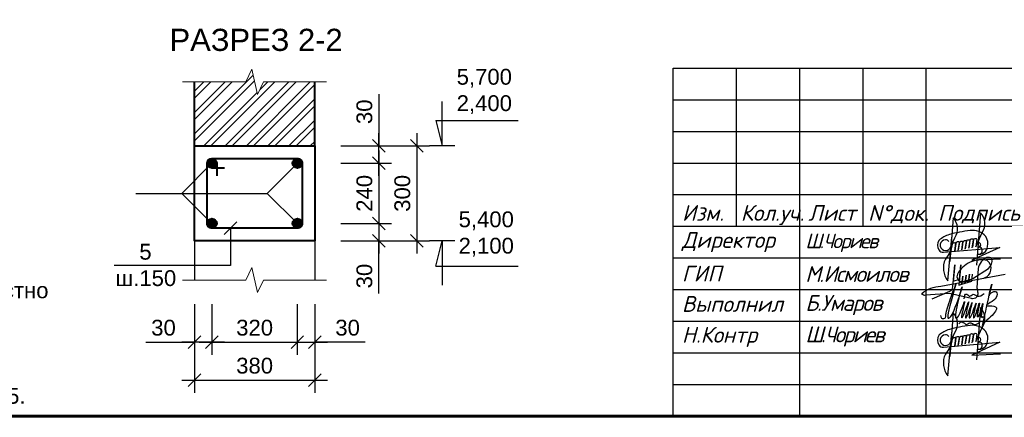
# Model space of a CAD drawing. Header units: millimetres. Extents: x 2063114 to 14983986, y -126020516 to 213791.
# Tile 390 of 656: x 2350457 to 2366025, y -990520 to -984237. Entities that reach past the tile are written whole.
import ezdxf

# ---------------------------------------------------------------- set-up
doc = ezdxf.new("R2010")
doc.units = ezdxf.units.MM
doc.layers.get('Defpoints').update_dxf_attribs({"color": 6, "lineweight": 35})
doc.layers.add('PDF _leader', color=7, linetype='Continuous')
doc.layers.add('РАЗМЕР АР', color=150, linetype='Continuous', lineweight=20)
doc.layers.add('Сплошная толстая', color=7, linetype='Continuous', lineweight=40)
doc.styles.add('GOST 2.304', font='isocpeur.ttf', dxfattribs={"oblique": 15})
doc.styles.get("Standard").update_dxf_attribs({"font": 'arial.ttf'})
doc.dimstyles.new('STANDARD$0', dxfattribs={"dimtxt": 250, "dimasz": 200, "dimexe": 200, "dimexo": 300, "dimgap": 100, "dimtad": 1, "dimdec": 0, "dimzin": 1, "dimdsep": 46, "dimtxsty": 'Standard', "dimblk1": 'OBLIQUE', "dimblk2": 'OBLIQUE', "dimsah": 1, "dimcen": 2.5, "dimdle": 200, "dimadec": 0, "dimazin": 0, "dimtfac": 1, "dimtdec": 0, "dimtmove": 0, "dimatfit": 3, "dimldrblk": 'OBLIQUE', "dimfxl": 600, "dimfxlon": 1, "dimtolj": 1, "dimtzin": 1, "dimarcsym": 0})

# ---------------------------------------------------------------- blocks, each defined once
blk = doc.blocks.new('*U1590')
at = {"color": 0, "lineweight": 60, "ltscale": 25}
blk.add_lwpolyline([(-57400, 41500), (-500, 41500), (-500, 500), (-57400, 500)], close=True, dxfattribs=at)
blk = doc.blocks.new('A$Ceb54b23e')
at = {"color": 5, "lineweight": 30, "ltscale": 0.1}
for p, q in [((-12.57, -11.1), (7.26, -9.39)), ((7.26, -9.39), (-2.6, -13.87)), ((-2.6, -13.87), (7.49, -13.43))]:
    blk.add_line(p, q, dxfattribs=at)
at = {"color": 5, "lineweight": 30, "ltscale": 0.1, "flags": 128}
for points in [[(-10.2, -9.67), (-8.52, -5.97, 0.342251), (-9.14, 1.03), (-10.34, -14.39)], [(-1.14, -9.14), (1.12, -4.18, 0.342251), (0.5, 2.82), (-0.93, -15.6)], [(-9.81, -10.51), (-11.91, -13.54, 0.28279), (-11, -21.19), (-9.61, -5.79)], [(-4.9, -10.02), (-4.45, -7.25, -0.681159), (-3.25, -6.99), (-3.63, -9.64)], [(-3.64, -9.64), (-3.19, -6.88, -0.681159), (-1.98, -6.62), (-2.37, -9.26)], [(-2.41, -9.53), (-1.96, -6.76, -0.681159), (-0.75, -6.5), (-1.14, -9.14)], [(-9.81, -10.51), (-9.44, -8.24, -0.681159), (-8.23, -7.98), (-8.62, -10.62)], [(-8.62, -10.63), (-8.17, -7.86, -0.681159), (-6.97, -7.6), (-7.35, -10.24)], [(-7.4, -10.51), (-6.95, -7.75, -0.681159), (-5.74, -7.48), (-6.13, -10.13)], [(-6.15, -10.27), (-5.7, -7.5, -0.681159), (-4.49, -7.24), (-4.88, -9.88)]]:
    blk.add_lwpolyline(points, format="xyb", dxfattribs=at)
at = {"color": 5, "lineweight": 30, "ltscale": 0.1}
for centre, radius, start, end in [((4.48, -62.51), 59.56, 97.3959, 104.566), ((-2.27, -9.29), 5.91, 38.7285, 98.9336), ((-11.53, -8.6), 3.14, 145.2005, 214.3978), ((-6.97, -15.76), 11.45, 107.9291, 128.5502), ((-11.81, -8.63), 1.91, 91.3188, 327.176), ((-11.74, -7.9), 1.19, 28.7485, 95.445), ((-1.42, -8.11), 4.53, 347.3913, 33.8982), ((-12.85, -9.67), 1.46, 208.9715, 280.8111), ((0.01, -8.8), 3.01, 257.7322, 354.1212), ((-0.18, -10.53), 1.3, 249.3558, 101.7582), ((-0.31, -8.48), 0.874, 261.0885, 90.0256)]:
    blk.add_arc(centre, radius, start, end, dxfattribs=at)
blk = doc.blocks.new('0651961')
at = {"color": 5, "lineweight": 30, "ltscale": 5}
for points in [[(5137317, -541320, 0.271575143), (5382614, -248941, 0.271575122), (5247219, 107884, 0.163915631), (4609277, 40182, 0.081414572), (4339755, -141506, 0.081414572), (4142343, -399733, 0.548265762), (4316023, -672030, 0.017700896), (4712274, -564290), (5289922, -193920, 0.255039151), (5420947, 170315, 0.238092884), (5234407, 214137, 0.253493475), (4912304, -193484), (4857022, -909949, -0.067784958), (4891110, -1058859, -0.066120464), (4884797, -1207770, -0.258807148), (4704209, -1307956, -0.042146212), (4668516, -1304942), (3851592, -1120468), (2972301, -1180746, -0.190988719), (2886198, -1173851, -0.190988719), (2828209, -1109833, -0.085970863), (3157608, -918703, -0.085970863), (3532102, -849502), (5902229, -394466)], [(3206207, -1307066), (3867804, -1032897, 0.281152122), (3971617, -862869), (4043335, -58764), (3989253, -665135), (4215347, -579925), (4274470, -57353), (4189082, -812073)]]:
    blk.add_lwpolyline(points, format="xyb", dxfattribs=at)
for points in [[(4222872, -513416), (4189082, -812073), (4309366, -773304), (4343156, -474647)], [(4343156, -474647), (4309366, -773304), (4429650, -734535), (4463439, -435878)], [(4463439, -435878), (4429650, -734535), (4549933, -695766), (4583723, -397109)], [(4583723, -397109), (4549933, -695766), (4670217, -656997), (4700833, -397440)]]:
    blk.add_lwpolyline(points, dxfattribs=at)
blk = doc.blocks.new('A$Cb977a79e')
at = {"color": 5, "lineweight": 30}
blk.add_open_spline([(548, 429), (550, 418), (553, 396), (564, 386), (626, 392), (622, 434), (622, 479), (756, 865), (734, 788), (778, 927), (614, 357), (673, 405), (701, 400), (861, 828), (836, 827), (737, 402), (763, 392), (806, 405), (896, 676), (874, 574), (827, 388), (858, 386), (956, 684), (927, 558), (885, 387), (915, 386), (1002, 672), (972, 547), (933, 386), (970, 387), (1059, 660), (1027, 538), (996, 387), (1026, 387), (1102, 661), (1078, 532), (1060, 451), (1065, 379), (1062, 539), (1106, 661), (1046, 399), (1086, 399), (1148, 656), (1126, 536), (1112, 402), (1114, 395), (1144, 650), (1127, 544), (1104, 380), (1143, 413), (1160, 420), (1127, 264), (1135, 291), (1269, 919), (1263, 846), (1236, 770), (1216, 677), (1243, 753), (1339, 783), (1342, 676), (1241, 606), (1144, 555), (1313, 575), (1358, 512), (1212, 380), (1139, 314)], degree=3, knots=[0, 0, 0, 0, 1, 2, 3, 4, 5, 6, 7, 7.047701, 8, 9, 10, 11, 11.055697, 12, 13, 14, 15, 16, 17, 18, 19, 20, 21, 22, 23, 24, 25, 26, 27, 28, 29, 30, 31, 32, 33, 34, 35, 36, 37, 38, 39, 40, 41, 42, 43, 44, 45, 45.157491, 45.43525, 46, 47, 48, 49, 50, 51, 52, 53, 54, 55, 56, 57, 58, 59, 59, 59, 59], dxfattribs=at)
for points in [[(876, 664), (884, 753), (933, 709), (966, 688), (1004, 756), (1083, 670), (1156, 738)], [(801, 313), (838, 358), (886, 314), (919, 292), (958, 361), (1036, 275), (1100, 346)]]:
    blk.add_open_spline(points, degree=3, dxfattribs=at)
blk = doc.blocks.new('shtammp')
for p, q in [((2284257, -164060), (2302757, -164060)), ((2284257, -169560), (2284257, -164060)), ((2285257, -166560), (2285257, -164060)), ((2286257, -169560), (2286257, -164060)), ((2287257, -166560), (2287257, -164060)), ((2288257, -169560), (2288257, -164060)), ((2284257, -166060), (2290757, -166060)), ((2284257, -166560), (2290757, -166560)), ((2284257, -169560), (2302757, -169560))]:
    blk.add_line(p, q)
for points in [[(2284257, -164560), (2290757, -164560)], [(2284257, -165060), (2290757, -165060)], [(2284257, -165560), (2290757, -165560)], [(2284257, -167060), (2290757, -167060)], [(2284257, -167560), (2290757, -167560)], [(2284257, -168060), (2290757, -168060)], [(2284257, -168560), (2290757, -168560)], [(2284257, -169060), (2290757, -169060)]]:
    blk.add_lwpolyline(points)
at = {"ltscale": 100, "xscale": 44.85990809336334, "yscale": 44.85990809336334, "zscale": 44.85990809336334}
for p in [(2289092, -166472), (2289092, -167972)]:
    blk.add_blockref('A$Ceb54b23e', p, dxfattribs=at)
at = {"xscale": 0.0004276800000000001, "yscale": 0.0004276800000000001, "zscale": 0.0004276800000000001}
blk.add_blockref('0651961', (2286977, -167145), dxfattribs=at)
at = {"ltscale": 25, "xscale": 1.13408174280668, "yscale": 1.13408174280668, "zscale": 1.13408174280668}
blk.add_blockref('A$Cb977a79e', (2287861, -168457), dxfattribs=at)
at = {"style": 'GOST 2.304', "oblique": 15}
for s, p in [('Изм.   ', (2284395, -166473)), ('Кол.уч.', (2285323, -166473)), ('Лист', (2286391, -166473)), ('N%%dдок.', (2287337, -166475)), ('Подпись', (2288441, -166473))]:
    blk.add_text(s, height=250, dxfattribs=at).set_placement(p)
at = {"attachment_point": 4, "style": 'GOST 2.304'}
for s, insert, char_height in [('Директор', (2284393, -166810), 250), ('{\\T0.8;\\C7;Ш.Чориев}', (2286344, -166823), 230), ('ГИП', (2284393, -167307), 250), ('{\\T0.9;М.Исмоилов }', (2286344, -167314), 250), ('Выполнил', (2284393, -167787), 250), ('{\\T0.9;Б.Умаров}', (2286344, -167805), 250), ('Н.Контр', (2284393, -168308), 250), ('{\\T0.8;\\C7;Ш.Чориев}', (2286344, -168302), 250)]:
    blk.add_mtext(s, dxfattribs=dict(at, insert=insert, char_height=char_height))
blk = doc.blocks.new('_Oblique')
at = {"color": 0, "linetype": 'ByBlock', "lineweight": -2}
blk.add_line((-0.5, -0.5), (0.5, 0.5), dxfattribs=at)
blk = doc.blocks.new('*D2199')
at = {"layer": 'Defpoints', "color": 0, "lineweight": 30, "transparency": 16777216}
for p in [(2353222, -987674), (2353497, -987674), (2353222, -989333)]:
    blk.add_point(p, dxfattribs=at)
at = {"layer": 'РАЗМЕР АР', "color": 0, "lineweight": -2, "transparency": 16777216}
for p, q in [((2353222, -988733), (2353222, -989533)), ((2353497, -988733), (2353497, -989533)), ((2352452, -989333), (2353222, -989333)), ((2353697, -989333), (2353022, -989333))]:
    blk.add_line(p, q, dxfattribs=at)
at = {"layer": 'РАЗМЕР АР', "color": 0, "lineweight": -2, "transparency": 16777216, "xscale": 200, "yscale": 200, "zscale": 200, "rotation": 180}
blk.add_blockref('_Oblique', (2353222, -989333), dxfattribs=at)
at = {"layer": 'РАЗМЕР АР', "color": 0, "lineweight": -2, "transparency": 16777216, "xscale": 200, "yscale": 200, "zscale": 200}
blk.add_blockref('_Oblique', (2353497, -989333), dxfattribs=at)
at = {"layer": 'РАЗМЕР АР', "color": 0, "transparency": 16777216, "insert": (2352731, -989105), "char_height": 250, "attachment_point": 5}
blk.add_mtext('\\A1;30', dxfattribs=at)
blk = doc.blocks.new('*D2200')
at = {"layer": 'Defpoints', "color": 0, "lineweight": 30, "transparency": 16777216}
for p in [(2353497, -987674), (2354847, -987674), (2354847, -989333)]:
    blk.add_point(p, dxfattribs=at)
at = {"layer": 'РАЗМЕР АР', "color": 0, "lineweight": -2, "transparency": 16777216}
for p, q in [((2353497, -988733), (2353497, -989533)), ((2354847, -988733), (2354847, -989533)), ((2353297, -989333), (2355047, -989333))]:
    blk.add_line(p, q, dxfattribs=at)
at = {"layer": 'РАЗМЕР АР', "color": 0, "lineweight": -2, "transparency": 16777216, "xscale": 200, "yscale": 200, "zscale": 200, "rotation": 180}
blk.add_blockref('_Oblique', (2353497, -989333), dxfattribs=at)
at = {"layer": 'РАЗМЕР АР', "color": 0, "lineweight": -2, "transparency": 16777216, "xscale": 200, "yscale": 200, "zscale": 200}
blk.add_blockref('_Oblique', (2354847, -989333), dxfattribs=at)
at = {"layer": 'РАЗМЕР АР', "color": 0, "transparency": 16777216, "insert": (2354172, -989105), "char_height": 250, "attachment_point": 5}
blk.add_mtext('\\A1;320', dxfattribs=at)
blk = doc.blocks.new('*D2201')
at = {"layer": 'Defpoints', "color": 0, "lineweight": 30, "transparency": 16777216}
for p in [(2354847, -987674), (2355122, -987674), (2355122, -989333)]:
    blk.add_point(p, dxfattribs=at)
at = {"layer": 'РАЗМЕР АР', "color": 0, "lineweight": -2, "transparency": 16777216}
for p, q in [((2354847, -988733), (2354847, -989533)), ((2355122, -988733), (2355122, -989533)), ((2354647, -989333), (2355322, -989333)), ((2355920, -989333), (2355122, -989333))]:
    blk.add_line(p, q, dxfattribs=at)
at = {"layer": 'РАЗМЕР АР', "color": 0, "lineweight": -2, "transparency": 16777216, "xscale": 200, "yscale": 200, "zscale": 200, "rotation": 180}
blk.add_blockref('_Oblique', (2354847, -989333), dxfattribs=at)
at = {"layer": 'РАЗМЕР АР', "color": 0, "lineweight": -2, "transparency": 16777216, "xscale": 200, "yscale": 200, "zscale": 200}
blk.add_blockref('_Oblique', (2355122, -989333), dxfattribs=at)
at = {"layer": 'РАЗМЕР АР', "color": 0, "transparency": 16777216, "insert": (2355642, -989105), "char_height": 250, "attachment_point": 5}
blk.add_mtext('\\A1;30', dxfattribs=at)
blk = doc.blocks.new('*D2202')
at = {"layer": 'Defpoints', "color": 0, "lineweight": 30, "transparency": 16777216}
for p in [(2353222, -987674), (2355122, -987674), (2355122, -989933)]:
    blk.add_point(p, dxfattribs=at)
at = {"layer": 'РАЗМЕР АР', "color": 0, "lineweight": -2, "transparency": 16777216}
for p, q in [((2353222, -989333), (2353222, -990133)), ((2355122, -989333), (2355122, -990133)), ((2353022, -989933), (2355322, -989933))]:
    blk.add_line(p, q, dxfattribs=at)
at = {"layer": 'РАЗМЕР АР', "color": 0, "lineweight": -2, "transparency": 16777216, "xscale": 200, "yscale": 200, "zscale": 200, "rotation": 180}
blk.add_blockref('_Oblique', (2353222, -989933), dxfattribs=at)
at = {"layer": 'РАЗМЕР АР', "color": 0, "lineweight": -2, "transparency": 16777216, "xscale": 200, "yscale": 200, "zscale": 200}
blk.add_blockref('_Oblique', (2355122, -989933), dxfattribs=at)
at = {"layer": 'РАЗМЕР АР', "color": 0, "transparency": 16777216, "insert": (2354172, -989705), "char_height": 250, "attachment_point": 5}
blk.add_mtext('\\A1;380', dxfattribs=at)
blk = doc.blocks.new('*D2204')
at = {"layer": 'Defpoints', "color": 0, "lineweight": 30, "transparency": 16777216}
for p in [(2355122, -986231), (2356135, -986231), (2355122, -986506)]:
    blk.add_point(p, dxfattribs=at)
at = {"layer": 'РАЗМЕР АР', "color": 0, "lineweight": -2, "transparency": 16777216}
for p, q in [((2356135, -985414), (2356135, -986231)), ((2356135, -986706), (2356135, -986031)), ((2355535, -986231), (2356335, -986231)), ((2355535, -986506), (2356335, -986506))]:
    blk.add_line(p, q, dxfattribs=at)
at = {"layer": 'РАЗМЕР АР', "color": 0, "lineweight": -2, "transparency": 16777216, "xscale": 200, "yscale": 200, "zscale": 200}
for p, rotation in [((2356135, -986231), 90), ((2356135, -986506), 270)]:
    blk.add_blockref('_Oblique', p, dxfattribs=dict(at, rotation=rotation))
at = {"layer": 'РАЗМЕР АР', "color": 0, "transparency": 16777216, "insert": (2355908, -985692), "char_height": 250, "attachment_point": 5, "rotation": 90}
blk.add_mtext('\\A1;30', dxfattribs=at)
blk = doc.blocks.new('*D2205')
at = {"layer": 'Defpoints', "color": 0, "lineweight": 30, "transparency": 16777216}
for p in [(2355122, -986506), (2355122, -987456), (2356135, -987456)]:
    blk.add_point(p, dxfattribs=at)
at = {"layer": 'РАЗМЕР АР', "color": 0, "lineweight": -2, "transparency": 16777216}
for p, q in [((2356135, -986306), (2356135, -987656)), ((2355535, -986506), (2356335, -986506)), ((2355535, -987456), (2356335, -987456))]:
    blk.add_line(p, q, dxfattribs=at)
at = {"layer": 'РАЗМЕР АР', "color": 0, "lineweight": -2, "transparency": 16777216, "xscale": 200, "yscale": 200, "zscale": 200}
for p, rotation in [((2356135, -986506), 90), ((2356135, -987456), 270)]:
    blk.add_blockref('_Oblique', p, dxfattribs=dict(at, rotation=rotation))
at = {"layer": 'РАЗМЕР АР', "color": 0, "transparency": 16777216, "insert": (2355908, -986981), "char_height": 250, "attachment_point": 5, "rotation": 90}
blk.add_mtext('\\A1;240', dxfattribs=at)
blk = doc.blocks.new('*D2206')
at = {"layer": 'Defpoints', "color": 0, "lineweight": 30, "transparency": 16777216}
for p in [(2355122, -987456), (2355122, -987731), (2356135, -987731)]:
    blk.add_point(p, dxfattribs=at)
at = {"layer": 'РАЗМЕР АР', "color": 0, "lineweight": -2, "transparency": 16777216}
for p, q in [((2356135, -987256), (2356135, -987931)), ((2355535, -987456), (2356335, -987456)), ((2355535, -987731), (2356335, -987731)), ((2356135, -988566), (2356135, -987731))]:
    blk.add_line(p, q, dxfattribs=at)
at = {"layer": 'РАЗМЕР АР', "color": 0, "lineweight": -2, "transparency": 16777216, "xscale": 200, "yscale": 200, "zscale": 200}
for p, rotation in [((2356135, -987456), 90), ((2356135, -987731), 270)]:
    blk.add_blockref('_Oblique', p, dxfattribs=dict(at, rotation=rotation))
at = {"layer": 'РАЗМЕР АР', "color": 0, "transparency": 16777216, "insert": (2355908, -988288), "char_height": 250, "attachment_point": 5, "rotation": 90}
blk.add_mtext('\\A1;30', dxfattribs=at)
blk = doc.blocks.new('*D2207')
at = {"layer": 'Defpoints', "color": 0, "lineweight": 30, "transparency": 16777216}
for p in [(2355122, -986231), (2355122, -987731), (2356735, -987731)]:
    blk.add_point(p, dxfattribs=at)
at = {"layer": 'РАЗМЕР АР', "color": 0, "lineweight": -2, "transparency": 16777216}
for p, q in [((2356735, -986031), (2356735, -987931)), ((2356135, -986231), (2356935, -986231)), ((2356135, -987731), (2356935, -987731))]:
    blk.add_line(p, q, dxfattribs=at)
at = {"layer": 'РАЗМЕР АР', "color": 0, "lineweight": -2, "transparency": 16777216, "xscale": 200, "yscale": 200, "zscale": 200}
for p, rotation in [((2356735, -986231), 90), ((2356735, -987731), 270)]:
    blk.add_blockref('_Oblique', p, dxfattribs=dict(at, rotation=rotation))
at = {"layer": 'РАЗМЕР АР', "color": 0, "transparency": 16777216, "insert": (2356508, -986981), "char_height": 250, "attachment_point": 5, "rotation": 90}
blk.add_mtext('\\A1;300', dxfattribs=at)

msp = doc.modelspace()

# ---------------------------------------------------------------- hatches: boundary and pattern name
at = {"lineweight": 9, "ltscale": 25}
h = msp.add_hatch(dxfattribs=at)
h.set_pattern_fill('ANSI32', color=256, scale=25)
h.set_pattern_definition([(45, (2341335.18, -1181460.76), (-168.3798, 168.3798), []), (45, (2341447.43, -1181460.76), (-168.3798, 168.3798), [])])
h.paths.add_polyline_path([(2354219.00327, -985419.33606), (2354125.86331, -985021.37439), (2354031.19203, -985220.35523), (2353222.43329, -985220.35523), (2353222.43329, -986230.88113), (2355122.43329, -986230.88113), (2355122.43329, -985220.35523), (2354310.61192, -985220.35523)])
at = {"ltscale": 25}
h = msp.add_hatch(color=256, dxfattribs=at)
h.dxf.hatch_style = 1
h.paths.add_polyline_path([(2353572.43329, -986505.88113, 0.4142135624), (2353497.43329, -986430.88113, 0.4142135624), (2353422.43329, -986505.88113, 1)])
h = msp.add_hatch(color=256, dxfattribs=at)
h.dxf.hatch_style = 1
h.paths.add_polyline_path([(2354772.43329, -986505.88113, -0.4142135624), (2354847.43329, -986430.88113, -0.4142135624), (2354922.43329, -986505.88113, -1)])
h = msp.add_hatch(color=256, dxfattribs=at)
h.dxf.hatch_style = 1
h.paths.add_polyline_path([(2353572.43329, -987455.88113, 0.4142135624), (2353497.43329, -987380.88113, 0.4142135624), (2353422.43329, -987455.88113, 1)])
h = msp.add_hatch(color=256, dxfattribs=at)
h.dxf.hatch_style = 1
h.paths.add_polyline_path([(2354772.43329, -987455.88113, -0.4142135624), (2354847.43329, -987380.88113, -0.4142135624), (2354922.43329, -987455.88113, -1)])

# ---------------------------------------------------------------- linework, layer by layer
at = {"ltscale": 0.001}
for p, q in [((2357135.22871, -986230.88113), (2357135.22871, -985530.88113)), ((2357135.22871, -986230.88113), (2357135.22871, -985530.88113)), ((2357035.22871, -985830.88113), (2358339.9642, -985830.88113)), ((2357035.22871, -985830.88113), (2357135.22871, -986230.88113)), ((2357035.22871, -988130.88113), (2357135.22871, -987730.88113)), ((2357135.22871, -987730.88113), (2357135.22871, -988430.88113)), ((2357135.22871, -987730.88113), (2357135.22871, -988430.88113)), ((2357035.22871, -988130.88113), (2358339.9642, -988130.88113))]:
    msp.add_line(p, q, dxfattribs=at)
at = {"ltscale": 0.00075}
for p, q in [((2357335.22871, -986230.88113), (2356935.22871, -986230.88113)), ((2357335.22871, -987730.88113), (2356935.22871, -987730.88113))]:
    msp.add_line(p, q, dxfattribs=at)
at = {"ltscale": 150}
for p, q in [((2353022.43329, -986980.88113), (2353497.43329, -986505.88113)), ((2354372.43329, -986980.88113), (2354847.43329, -986505.88113)), ((2353022.43329, -986980.88113), (2353497.43329, -987455.88113)), ((2354372.43329, -986980.88113), (2354847.43329, -987455.88113)), ((2353688.91718, -987630.88113), (2353888.91718, -987430.88113)), ((2353222.43329, -987730.88113), (2353222.43329, -988351.29478)), ((2355122.43329, -987730.88113), (2355122.43329, -988351.29478))]:
    msp.add_line(p, q, dxfattribs=at)
at = {"ltscale": 25}
for p, q in [((2352294.14458, -986980.88113), (2354372.43329, -986980.88113)), ((2353788.91718, -987530.88113), (2353788.91718, -988123.23912)), ((2353788.91718, -988123.23912), (2351952.69385, -988123.23912))]:
    msp.add_line(p, q, dxfattribs=at)
at = {"layer": 'PDF _leader', "lineweight": 13}
for points in [[(2353031.19203, -985220.35523), (2354031.19203, -985220.35523), (2354125.86331, -985021.37439), (2354219.00327, -985419.33606), (2354310.61192, -985220.35523), (2355310.61192, -985220.35523)], [(2353031.19203, -988351.29478), (2354031.19203, -988351.29478), (2354125.86331, -988152.31395), (2354219.00327, -988550.27562), (2354310.61192, -988351.29478), (2355310.61192, -988351.29478)]]:
    msp.add_lwpolyline(points, dxfattribs=at)
at = {"layer": 'Сплошная толстая', "ltscale": 25}
for p, q in [((2353222.43329, -986230.88113), (2353222.43329, -985220.35523)), ((2355122.43329, -986230.88113), (2355122.43329, -985220.35523))]:
    msp.add_line(p, q, dxfattribs=at)
msp.add_lwpolyline([(2353222.43329, -986230.88113), (2355122.43329, -986230.88113), (2355122.43329, -987730.88113), (2353222.43329, -987730.88113)], close=True, dxfattribs=at)
msp.add_lwpolyline([(2353697.43329, -986580.88113), (2353497.43329, -986580.88113, -1), (2353497.43329, -986430.88113), (2354847.43329, -986430.88113, -0.4142135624), (2354922.43329, -986505.88113), (2354922.43329, -987455.88113, -0.4142135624), (2354847.43329, -987530.88113), (2353497.43329, -987530.88113, -0.4142135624), (2353422.43329, -987455.88113), (2353422.43329, -986505.88113, -1), (2353572.43329, -986505.88113), (2353572.43329, -986705.88113)], format="xyb", dxfattribs=at)
for centre in [(2353497.43329, -986505.88113), (2354847.43329, -986505.88113), (2353497.43329, -987455.88113), (2354847.43329, -987455.88113)]:
    msp.add_circle(centre, 75, dxfattribs=at)

# ---------------------------------------------------------------- block references
for name, p in [('*U1590', (2379792.08613, -991001.43901)), ('shtammp', (76534.83464, -820941.75506))]:
    msp.add_blockref(name, p)

# ---------------------------------------------------------------- texts
at = {"attachment_point": 1}
for s, width, insert, char_height in [('\\pi240.20899;РАЗРЕЗ 2-2', 3154.5994189, (2352586.75864, -984380.695), 350), ('\\pi293.37142;5\\P\\pi-83.3339;ш.150', 752.5, (2352055.62167, -987778.68298), 250)]:
    msp.add_mtext_dynamic_manual_height_columns(s, width=width, gutter_width=1.5, heights=[0], dxfattribs=dict(at, insert=insert, char_height=char_height))
at = {"char_height": 250, "attachment_point": 5}
for s, insert, width in [('5,700\\P2,400', (2357803.41755, -985370.85316), 1163.6684937), ('5,400\\P2,100', (2357833.92331, -987623.08634), 1188.7524835)]:
    msp.add_mtext(s, dxfattribs=dict(at, insert=insert, width=width))
at = {"ltscale": 100, "insert": (2342920.21918, -988764.78678), "char_height": 250, "width": 7596.5002721, "attachment_point": 4}
msp.add_mtext('\\pi2107.93636;{\\H1.4x;ПРИМЕЧАНИЕ\\P\\pi3798.25014;\\P\\pi0;}1. Данный лист смотреть совместно\\P   с листами КЖ-28,29.\\P2. Все сердечники и перемычки выполнить из   \\P  монолитного бетона класса В15. ', dxfattribs=at)

# ---------------------------------------------------------------- dimensions: what is measured, and where the dimension line sits
at = {"layer": 'РАЗМЕР АР'}
for base, p1, p2, picture, middle in [((2356135.22871, -986230.88113), (2355122.43329, -986505.88113), (2355122.43329, -986230.88113), '*D2204', (2356125.56926, -985692.12127)), ((2356135.22871, -987730.88113), (2355122.43329, -987455.88113), (2355122.43329, -987730.88113), '*D2206', (2356162.87402, -988287.56943))]:
    dim = msp.add_linear_dim(base=base, p1=p1, p2=p2, angle=270, text='30', dimstyle='STANDARD$0', override={"dimlfac": 0.5, "dimtmove": 1}, dxfattribs=at)
    dim.commit()
    dim.dimension.update_dxf_attribs({"geometry": picture, "text_midpoint": middle, "dimtype": 160})
dim = msp.add_linear_dim(base=(2356735.22871, -987730.88113), p1=(2355122.43329, -986230.88113), p2=(2355122.43329, -987730.88113), angle=270, dimstyle='STANDARD$0', override={"dimlfac": 0.2, "dimtmove": 1}, dxfattribs=at)
dim.commit()
dim.dimension.update_dxf_attribs({"geometry": '*D2207', "text_midpoint": (2356507.5002, -986980.88113)})
dim = msp.add_linear_dim(base=(2356135.22871, -987455.88113), p1=(2355122.43329, -986505.88113), p2=(2355122.43329, -987455.88113), angle=270, text='240', dimstyle='STANDARD$0', override={"dimlfac": 0.5, "dimtmove": 1}, dxfattribs=at)
dim.commit()
dim.dimension.update_dxf_attribs({"geometry": '*D2205', "text_midpoint": (2355907.58546, -986980.88113)})
for base, p1, p2, picture, middle in [((2353222.43329, -989332.96565), (2353497.43329, -987673.96), (2353222.43329, -987673.96), '*D2199', (2352730.82432, -989332.96565)), ((2355122.43329, -989332.96565), (2354847.43329, -987673.96), (2355122.43329, -987673.96), '*D2201', (2355641.57146, -989332.96565))]:
    dim = msp.add_linear_dim(base=base, p1=p1, p2=p2, text='30', dimstyle='STANDARD$0', override={"dimlfac": 0.2, "dimtmove": 1}, dxfattribs=at)
    dim.commit()
    dim.dimension.update_dxf_attribs({"geometry": picture, "text_midpoint": middle, "dimtype": 160})
dim = msp.add_linear_dim(base=(2355122.43329, -989932.96565), p1=(2353222.43329, -987673.96), p2=(2355122.43329, -987673.96), dimstyle='STANDARD$0', override={"dimlfac": 0.2, "dimtmove": 1}, dxfattribs=at)
dim.commit()
dim.dimension.update_dxf_attribs({"geometry": '*D2202', "text_midpoint": (2354172.43329, -989705.23714)})
dim = msp.add_linear_dim(base=(2354847.43329, -989332.96565), p1=(2353497.43329, -987673.96), p2=(2354847.43329, -987673.96), text='320', dimstyle='STANDARD$0', override={"dimlfac": 0.2, "dimtmove": 1}, dxfattribs=at)
dim.commit()
dim.dimension.update_dxf_attribs({"geometry": '*D2200', "text_midpoint": (2354172.43329, -989105.23714)})

doc.saveas('drawing.dxf')
